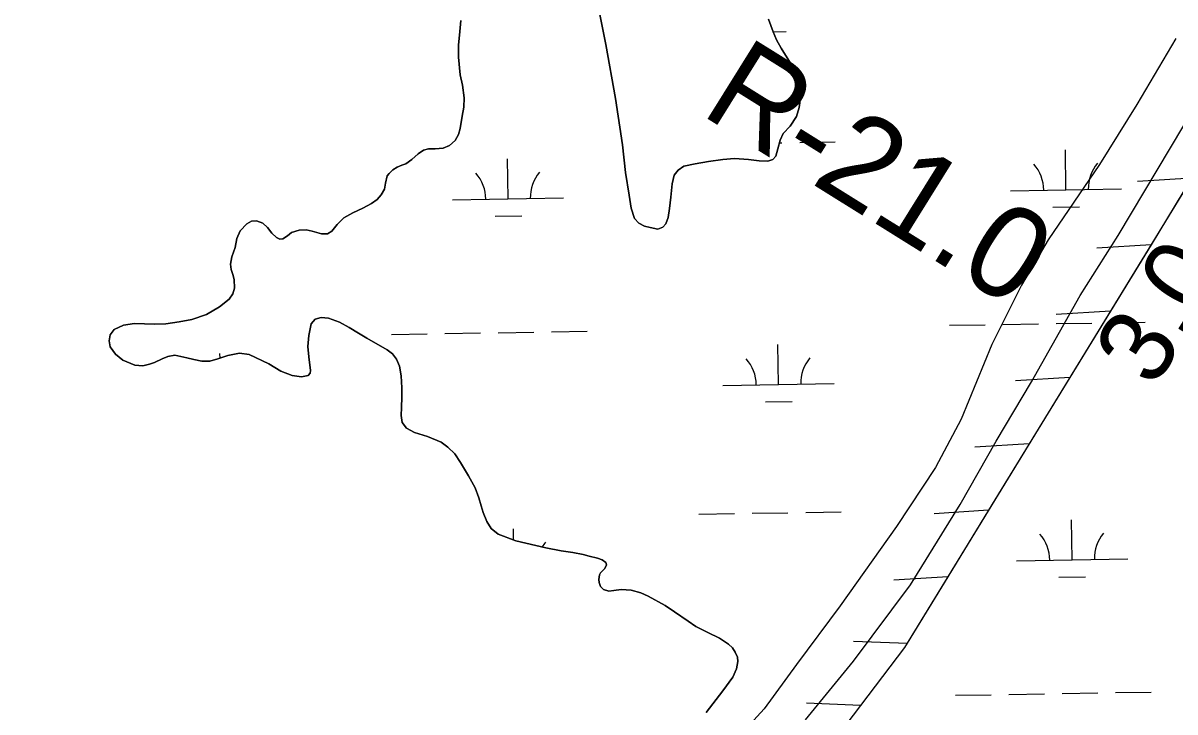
# Model space of a CAD drawing. Extents: x 3855477 to 3893699, y 299188 to 325115.
# Drawn here: x 3872425 to 3873461, y 314282 to 314901 of the extents above; entities that cross this region are included whole.
import ezdxf

# ---------------------------------------------------------------- set-up
doc = ezdxf.new("R2010")
doc.units = 0
for name, color, linetype in [('V-LEVE-TOET', 7, 'Continuous'), ('V-RIVR-RANG', 7, 'Continuous'), ('V-RIVR-RANG-IDEN', 7, 'Continuous'), ('V-RRAP-FSHR', 7, 'Continuous'), ('V-TOPO-SHOR', 7, 'Continuous'), ('V-WETL-SWMP', 7, 'Continuous')]:
    doc.layers.add(name, color=color, linetype=linetype)

msp = doc.modelspace()

# ---------------------------------------------------------------- linework, layer by layer
at = {"layer": 'V-LEVE-TOET'}
for points in [[(3873461.4, 314887.2), (3873426.3, 314827.8), (3873392.8, 314773.8), (3873346.7, 314706), (3873322.7, 314665.3), (3873295.8, 314612), (3873268.4, 314544.9), (3873245.2, 314501.4), (3873210.2, 314448.5), (3873159.5, 314377.1), (3873120.3, 314324.3), (3873091.1, 314284.5), (3873053.2, 314242.7)], [(3873128.2, 314274.4), (3873171.4, 314327.2), (3873222.9, 314395.8), (3873267.5, 314468.1), (3873299.7, 314525.1), (3873331.5, 314578.3), (3873375.3, 314656), (3873409.5, 314710), (3873491.7, 314847.4)]]:
    msp.add_lwpolyline(points, dxfattribs=at)
at = {"layer": 'V-RRAP-FSHR'}
for p, q in [((3873475.6, 314761.4), (3873426.9, 314758.4)), ((3873439.1, 314701.7), (3873390.4, 314698.7)), ((3873402.6, 314642), (3873353.8, 314639)), ((3873366, 314582.3), (3873317.3, 314579.3)), ((3873329.5, 314522.6), (3873280.7, 314519.6)), ((3873292.9, 314462.9), (3873244.2, 314459.8)), ((3873256.4, 314403.2), (3873207.7, 314400.1)), ((3873220.2, 314343.2), (3873171.5, 314345.1)), ((3873177.9, 314287.5), (3873129.1, 314289.4))]:
    msp.add_line(p, q, dxfattribs=at)
for points in [[(3874729.1, 316940.4), (3874727, 316915.7), (3874699.1, 316855.8), (3874461, 316500), (3874290.6, 316200.8), (3874067.1, 315807), (3874012.6, 315677.6), (3873971.3, 315579.9), (3873929.6, 315499.4), (3873719.8, 315178.8), (3873484.7, 314776.2), (3873217.5, 314339.6), (3873138.3, 314235.3), (3873075.4, 314153.6), (3872927.5, 313976.2), (3872892.5, 313938.1), (3872825.2, 313876.9), (3872784.8, 313848), (3872743.1, 313825.5), (3871825.5, 313314.7), (3871602.9, 313190.2), (3871185.8, 312936.5)], [(3873475.6, 314761.4), (3873439.1, 314701.7)], [(3873439.1, 314701.7), (3873402.6, 314642)], [(3873402.6, 314642), (3873366, 314582.3)], [(3873366, 314582.3), (3873329.5, 314522.6)], [(3873329.5, 314522.6), (3873292.9, 314462.9)], [(3873292.9, 314462.9), (3873256.4, 314403.2), (3873219.9, 314343.4)], [(3873219.9, 314343.4), (3873217.5, 314339.6), (3873177.9, 314287.5)], [(3873177.9, 314287.5), (3873138.3, 314235.3), (3873135.5, 314231.7)]]:
    msp.add_lwpolyline(points, dxfattribs=at)
at = {"layer": 'V-TOPO-SHOR'}
for points in [[(3873095, 314904.6), (3873099.1, 314893), (3873102.3, 314885.9), (3873106.3, 314878.4), (3873113.3, 314867.3), (3873118.7, 314858.8), (3873122.6, 314850.7), (3873124.3, 314843.3), (3873124, 314835.8), (3873122.6, 314825.1), (3873120.3, 314817.1), (3873114.4, 314808.2), (3873108.2, 314801.6), (3873105.4, 314795.8), (3873103.3, 314787.8), (3873101.5, 314781.4), (3873098.8, 314778.3), (3873094.4, 314776.7), (3873086.7, 314777.1), (3873077, 314778.4), (3873064.4, 314779.2), (3873054.1, 314778.3), (3873041.1, 314776.4), (3873029.1, 314774.5), (3873018.8, 314772.3), (3873013.8, 314768.8), (3873010.3, 314764.3), (3873008.3, 314756.5), (3873007.3, 314744.4), (3873006.1, 314734.2), (3873004.8, 314726.1), (3873002.6, 314720.4), (3873000, 314717.6), (3872995.4, 314715.8), (3872988.6, 314717.1), (3872983.4, 314718.4), (3872978.3, 314721.1), (3872974.6, 314725.4), (3872971.6, 314734.5), (3872969.8, 314746.2), (3872966.4, 314766.6), (3872963.7, 314791.4), (3872957.5, 314833.1), (3872948.6, 314881.6), (3872935.1, 314949.1)], [(3872818.4, 314903.3), (3872817.3, 314893.3), (3872816.1, 314881.2), (3872816.2, 314870.2), (3872817.8, 314854.4), (3872819.8, 314845.2), (3872821.2, 314833.8), (3872820.9, 314825.5), (3872819.6, 314817.3), (3872817.7, 314806.3), (3872816.1, 314800.9), (3872813.2, 314795.4), (3872808.1, 314791), (3872802.5, 314788.6), (3872795.1, 314787.8), (3872789.3, 314788), (3872784.6, 314786.8), (3872779.9, 314783.3), (3872774.3, 314778.2), (3872768.7, 314774.3), (3872765.1, 314773.1), (3872761.1, 314771.5), (3872757, 314769.1), (3872753.9, 314765.8), (3872752, 314763.5), (3872750.7, 314757.1), (3872749.6, 314751.6), (3872746.8, 314746.6), (3872743, 314742.4), (3872737.9, 314738.8), (3872730.2, 314734.7), (3872721.2, 314730.3), (3872713.2, 314725.9), (3872707.2, 314719.8), (3872702.4, 314714), (3872698.4, 314711.4), (3872693, 314711.4), (3872684.5, 314713.9), (3872679.3, 314715.1)], [(3872679.3, 314715.1), (3872672.8, 314714.9), (3872666.1, 314712.8), (3872662.4, 314709.7), (3872658.1, 314706.9), (3872655.5, 314706.7), (3872652.5, 314708.2), (3872648.3, 314712.2), (3872644.4, 314717.2), (3872640.3, 314721.1), (3872634.6, 314723.3), (3872630.1, 314722.9), (3872625.9, 314720.4), (3872619.7, 314714.2), (3872616.8, 314707.4), (3872615.2, 314699.1), (3872612.3, 314690.9), (3872611.2, 314684.3), (3872611.8, 314679.4), (3872613.2, 314674.8), (3872614.4, 314670.4), (3872614.7, 314662.5), (3872613.3, 314657.6), (3872609.9, 314652.7), (3872601.3, 314645.9), (3872589.5, 314639.1), (3872576.4, 314634.4), (3872564.9, 314632.5), (3872552.9, 314630.7), (3872542.8, 314630.3), (3872524.8, 314631), (3872514.9, 314629.3), (3872506.5, 314625.4), (3872502.9, 314620.6), (3872502, 314615.4), (3872503, 314609.8), (3872507.6, 314603.2), (3872514.4, 314597.9), (3872525.2, 314593.4), (3872532.2, 314592.7), (3872538.4, 314594.2), (3872542.8, 314595.8), (3872549.6, 314599.2), (3872554.8, 314601.3), (3872561, 314602.4), (3872571.9, 314599.9), (3872578.3, 314598.6), (3872585.5, 314596.9), (3872592.5, 314596.9), (3872599.6, 314599.1), (3872608.7, 314602.1), (3872619.2, 314604.1), (3872627.9, 314603.1), (3872645.7, 314594.5), (3872656.4, 314587.9), (3872666.6, 314584), (3872675, 314583), (3872680.9, 314584.2), (3872682.9, 314586.1), (3872683.1, 314588.6), (3872681.6, 314600.8), (3872680.6, 314610.3), (3872681.5, 314620.1), (3872683.7, 314630.5), (3872687.4, 314634.7), (3872692.6, 314636.3), (3872699.4, 314635.8), (3872709.2, 314632.2), (3872718, 314627.3), (3872726.2, 314622.1), (3872733.8, 314617.8), (3872752.1, 314607.2), (3872756.7, 314603.5), (3872760.3, 314598.8), (3872763.1, 314592.5), (3872764.5, 314583.7), (3872765.3, 314573.1), (3872765.2, 314564.7), (3872764.8, 314555.2), (3872764.5, 314548.1), (3872765.6, 314541.8), (3872769.5, 314536.8), (3872776.6, 314533), (3872788.3, 314529.2), (3872800.7, 314524.2), (3872806.7, 314519.6), (3872812.8, 314513.7), (3872818.1, 314506), (3872825.1, 314494), (3872831.2, 314483.2), (3872834.6, 314474.2), (3872836.5, 314466.9), (3872838.5, 314460.8), (3872841.8, 314452.8), (3872845.6, 314446.5), (3872851.8, 314441.6), (3872867.9, 314435.5), (3872894.8, 314429.2), (3872908.6, 314426.5), (3872919.1, 314425.1), (3872928.2, 314423.1)], [(3872928.2, 314423.1), (3872933.6, 314421.6), (3872941.2, 314419.9), (3872945.5, 314418.4), (3872948.8, 314416), (3872949.4, 314413.8), (3872947.9, 314410.5), (3872943.9, 314406.7), (3872943.1, 314404.8), (3872942.4, 314400.8), (3872942.7, 314397.9), (3872944, 314394.3), (3872946.7, 314391.7), (3872951.5, 314390.3), (3872955.9, 314390.9), (3872962.4, 314391.6), (3872971.6, 314391.1), (3872980.1, 314388.7), (3872986.9, 314385.8), (3873002, 314377.3), (3873010.6, 314371.7), (3873022.7, 314363.3), (3873029.7, 314358.3), (3873040.6, 314353.1), (3873051, 314348), (3873059.2, 314342.5), (3873062.6, 314339.2), (3873065.2, 314335.5), (3873067.1, 314330.9), (3873067.5, 314326.9), (3873066.3, 314320.5), (3873063, 314312.9), (3873053.9, 314300.6), (3873038.9, 314281.2)]]:
    msp.add_lwpolyline(points, dxfattribs=at)
at = {"layer": 'V-WETL-SWMP'}
for p, q in [((3873099, 314893.2), (3873110.9, 314893.4)), ((3873104.7, 314793.3), (3873107.1, 314793.3)), ((3873123.1, 314793.6), (3873155.1, 314794.1)), ((3873362.6, 314751.1), (3873362.1, 314787)), ((3872860.8, 314742.9), (3872860.2, 314778.9)), ((3873312.7, 314750.2), (3873412.6, 314751.9)), ((3872810.8, 314742.1), (3872910.8, 314743.7)), ((3872849.1, 314727.3), (3872873.1, 314727.6)), ((3873350.9, 314735.4), (3873374.9, 314735.8)), ((3872899.9, 314623.4), (3872931.9, 314623.9)), ((3873257.8, 314629.3), (3873289.8, 314629.8)), ((3873305.8, 314630), (3873337.8, 314630.6)), ((3873353.8, 314630.8), (3873385.8, 314631.3)), ((3873401.8, 314631.6), (3873433.8, 314632.1)), ((3872755.9, 314621.1), (3872787.9, 314621.6)), ((3872803.9, 314621.9), (3872835.9, 314622.4)), ((3872851.9, 314622.6), (3872883.9, 314623.2)), ((3872601.7, 314599.8), (3872601.6, 314603.8)), ((3873104, 314576), (3873103.4, 314612)), ((3873054, 314575.2), (3873154, 314576.8)), ((3873092.3, 314560.4), (3873116.3, 314560.8)), ((3873032.5, 314459.4), (3873064.5, 314459.9)), ((3873080.5, 314460.2), (3873112.5, 314460.7)), ((3873128.5, 314461), (3873160.5, 314461.5)), ((3873368.1, 314418.4), (3873367.5, 314454.4)), ((3872865.8, 314436.3), (3872865.6, 314446.2)), ((3873318.1, 314417.6), (3873418.1, 314419.2)), ((3873356.3, 314402.8), (3873380.3, 314403.2)), ((3873263.2, 314296.6), (3873295.2, 314297.1)), ((3873311.2, 314297.4), (3873343.2, 314297.9)), ((3873359.2, 314298.2), (3873391.2, 314298.7)), ((3873407.2, 314299), (3873439.2, 314299.5))]:
    msp.add_line(p, q, dxfattribs=at)
for points in [[(3872935.1, 314949.1), (3872948.6, 314881.6), (3872957.5, 314833.1), (3872963.7, 314791.4), (3872966.4, 314766.6), (3872969.8, 314746.2), (3872971.6, 314734.5), (3872974.6, 314725.4), (3872978.3, 314721.1), (3872983.4, 314718.4), (3872988.6, 314717.1), (3872995.4, 314715.8), (3873000, 314717.6), (3873002.6, 314720.4), (3873004.8, 314726.1), (3873006.1, 314734.2), (3873007.3, 314744.4), (3873008.3, 314756.5), (3873010.3, 314764.3), (3873013.8, 314768.8), (3873018.8, 314772.3), (3873029.1, 314774.5), (3873041.1, 314776.4), (3873054.1, 314778.3), (3873064.4, 314779.2), (3873077, 314778.4)], [(3873077, 314778.4), (3873086.7, 314777.1), (3873094.4, 314776.7), (3873098.8, 314778.3), (3873101.5, 314781.4), (3873103.3, 314787.8), (3873105.4, 314795.8), (3873108.2, 314801.6), (3873114.4, 314808.2), (3873120.3, 314817.1), (3873122.6, 314825.1), (3873124, 314835.8), (3873124.3, 314843.3), (3873122.6, 314850.7), (3873118.7, 314858.8), (3873113.3, 314867.3), (3873106.3, 314878.4), (3873102.3, 314885.9), (3873099.1, 314893), (3873095, 314904.6)], [(3872816.2, 314870.2), (3872816.1, 314881.2), (3872817.3, 314893.3), (3872818.4, 314903.3)], [(3872692.6, 314636.3), (3872687.4, 314634.7), (3872683.7, 314630.5), (3872681.5, 314620.1), (3872680.6, 314610.3), (3872681.6, 314600.8), (3872683.1, 314588.6), (3872682.9, 314586.1), (3872680.9, 314584.2), (3872675, 314583), (3872666.6, 314584), (3872656.4, 314587.9), (3872645.7, 314594.5), (3872627.9, 314603.1), (3872619.2, 314604.1), (3872608.7, 314602.1), (3872599.6, 314599.1), (3872592.5, 314596.9), (3872585.5, 314596.9), (3872578.3, 314598.6), (3872571.9, 314599.9), (3872561, 314602.4), (3872554.8, 314601.3), (3872549.6, 314599.2), (3872542.8, 314595.8), (3872538.4, 314594.2), (3872532.2, 314592.7), (3872525.2, 314593.4), (3872514.4, 314597.9), (3872507.6, 314603.2), (3872503, 314609.8), (3872502, 314615.4), (3872502.9, 314620.6), (3872506.5, 314625.4), (3872514.9, 314629.3), (3872524.8, 314631), (3872542.8, 314630.3), (3872552.9, 314630.7), (3872564.9, 314632.5), (3872576.4, 314634.4), (3872589.5, 314639.1), (3872601.3, 314645.9), (3872609.9, 314652.7), (3872613.3, 314657.6), (3872614.7, 314662.5), (3872614.4, 314670.4), (3872613.2, 314674.8), (3872611.8, 314679.4), (3872611.2, 314684.3), (3872612.3, 314690.9), (3872615.2, 314699.1), (3872616.8, 314707.4), (3872619.7, 314714.2), (3872625.9, 314720.4), (3872630.1, 314722.9), (3872634.6, 314723.3), (3872640.3, 314721.1), (3872644.4, 314717.2), (3872648.3, 314712.2), (3872652.5, 314708.2), (3872655.5, 314706.7), (3872658.1, 314706.9), (3872662.4, 314709.7), (3872666.1, 314712.8), (3872672.8, 314714.9), (3872679.3, 314715.1), (3872684.5, 314713.9), (3872693, 314711.4), (3872698.4, 314711.4), (3872702.4, 314714), (3872707.2, 314719.8), (3872713.2, 314725.9), (3872721.2, 314730.3), (3872730.2, 314734.7), (3872737.9, 314738.8), (3872743, 314742.4), (3872746.8, 314746.6), (3872749.6, 314751.6), (3872750.7, 314757.1), (3872752, 314763.5), (3872753.9, 314765.8), (3872757, 314769.1), (3872761.1, 314771.5), (3872765.1, 314773.1), (3872768.7, 314774.3), (3872774.3, 314778.2), (3872779.9, 314783.3), (3872784.6, 314786.8), (3872789.3, 314788), (3872795.1, 314787.8), (3872802.5, 314788.6), (3872808.1, 314791), (3872813.2, 314795.4), (3872816.1, 314800.9), (3872817.7, 314806.3), (3872819.6, 314817.3), (3872820.9, 314825.5), (3872821.2, 314833.8), (3872819.8, 314845.2), (3872817.8, 314854.4), (3872816.2, 314870.2)], [(3873038.9, 314281.2), (3873053.9, 314300.6), (3873063, 314312.9), (3873066.3, 314320.5), (3873067.5, 314326.9), (3873067.1, 314330.9), (3873065.2, 314335.5), (3873062.6, 314339.2), (3873059.2, 314342.5), (3873051, 314348), (3873040.6, 314353.1), (3873029.7, 314358.3), (3873022.7, 314363.3), (3873010.6, 314371.7), (3873002, 314377.3), (3872986.9, 314385.8), (3872980.1, 314388.7), (3872971.6, 314391.1), (3872962.4, 314391.6), (3872955.9, 314390.9), (3872951.5, 314390.3), (3872946.7, 314391.7), (3872944, 314394.3), (3872942.7, 314397.9), (3872942.4, 314400.8), (3872943.1, 314404.8), (3872943.9, 314406.7), (3872947.9, 314410.5), (3872949.4, 314413.8), (3872948.8, 314416), (3872945.5, 314418.4), (3872941.2, 314419.9), (3872933.6, 314421.6), (3872928.2, 314423.1), (3872919.1, 314425.1), (3872908.6, 314426.5), (3872894.8, 314429.2), (3872867.9, 314435.5), (3872851.8, 314441.6), (3872845.6, 314446.5), (3872841.8, 314452.8), (3872838.5, 314460.8), (3872836.5, 314466.9), (3872834.6, 314474.2), (3872831.2, 314483.2), (3872825.1, 314494), (3872818.1, 314506), (3872812.8, 314513.7), (3872806.7, 314519.6), (3872800.7, 314524.2), (3872788.3, 314529.2), (3872776.6, 314533), (3872769.5, 314536.8), (3872765.6, 314541.8), (3872764.5, 314548.1), (3872764.8, 314555.2), (3872765.2, 314564.7), (3872765.3, 314573.1), (3872764.5, 314583.7), (3872763.1, 314592.5), (3872760.3, 314598.8), (3872756.7, 314603.5), (3872752.1, 314607.2), (3872733.8, 314617.8), (3872726.2, 314622.1), (3872718, 314627.3), (3872709.2, 314632.2), (3872699.4, 314635.8), (3872692.6, 314636.3)]]:
    msp.add_lwpolyline(points, dxfattribs=at)
for centre, start, end in [((3873307.4, 314750.6), 0.1615, 41.7052), ((3873417.9, 314752.4), 140.1615, 181.7052), ((3872805.6, 314742.5), 0.1615, 41.7052), ((3872916, 314744.3), 140.1615, 181.7052), ((3873048.8, 314575.6), 0.1615, 41.7052), ((3873159.3, 314577.4), 140.1615, 181.7052), ((3873312.8, 314418), 0.1615, 41.7052), ((3873423.3, 314419.8), 140.1615, 181.7052), ((3872921.5, 314411.6), 140.1615, 148.5971)]:
    msp.add_arc(centre, 35.2, start, end, dxfattribs=at)

# ---------------------------------------------------------------- texts
at = {"layer": 'V-RIVR-RANG'}
msp.add_text('3.0', height=67, rotation=57.9083, dxfattribs=at).set_placement((3873441.6, 314571.6))
at = {"layer": 'V-RIVR-RANG-IDEN'}
msp.add_text('R-21.0', height=83, rotation=328.0542, dxfattribs=at).set_placement((3873032.5, 314819.7))

doc.saveas('drawing.dxf')
